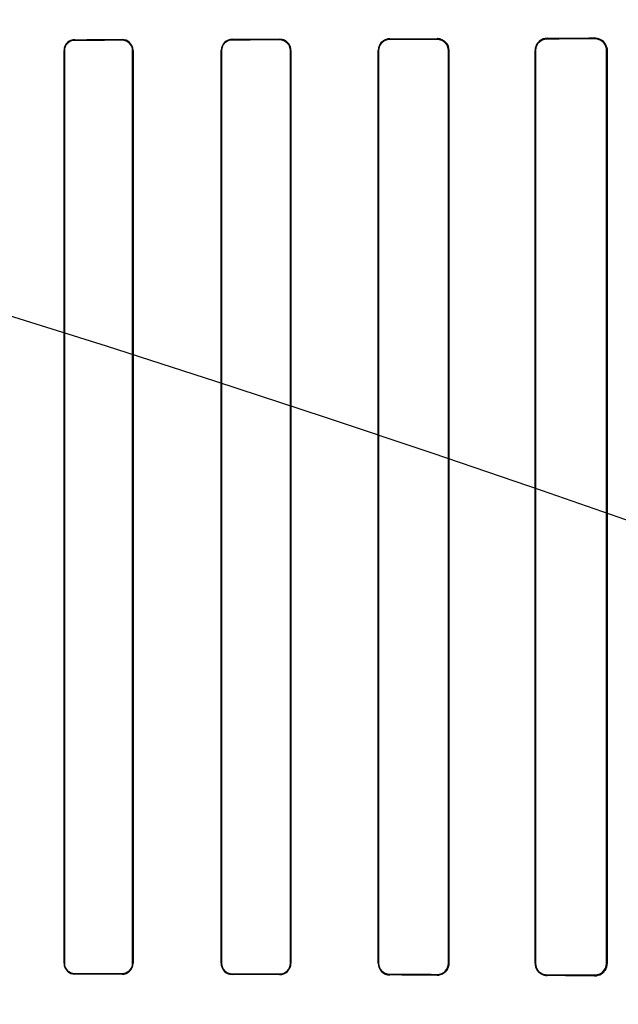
# Model space of a CAD drawing. Header units: millimetres. Extents: x 0 to 297, y 0 to 210.
# Tile 364 of 438: x 242.56 to 242.674, y 158.099 to 158.287. Entities that reach past the tile are written whole.
import ezdxf

# ---------------------------------------------------------------- set-up
doc = ezdxf.new("R2010")
doc.units = ezdxf.units.MM
doc.header["$LTSCALE"] = 16.335
doc.layers.get('0').update_dxf_attribs({"linetype": 'CONTINUOUS'})
for name, color, linetype in [('AXES_REF', 7, 'CONTINUOUS'), ('INTFCLR_1', 7, 'CONTINUOUS'), ('INTFCLR_72935', 7, 'CONTINUOUS')]:
    doc.layers.add(name, color=color, linetype=linetype)

msp = doc.modelspace()

# ---------------------------------------------------------------- linework, layer by layer
at = {"color": 7, "linetype": 'Continuous'}
for radius in [5.8174969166, 5.817, 5.7797484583]:
    msp.add_circle((241.4979109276, 154.8339782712), radius, dxfattribs=at)
msp.add_arc((241.4979109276, 154.8339782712), 5.76, 278.2771290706, 261.7228709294, dxfattribs=at)
at = {"layer": 'AXES_REF', "color": 9, "linetype": 'Continuous'}
msp.add_circle((241.4979109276, 154.8339782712), 3.5571461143, dxfattribs=at)
at = {"layer": 'AXES_REF', "color": 7, "linetype": 'Continuous'}
msp.add_arc((241.4979109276, 154.8339782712), 5.892, 113.0826660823, 66.91733391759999, dxfattribs=at)
at = {"layer": 'AXES_REF', "color": 9, "linetype": 'Continuous'}
msp.add_arc((241.4979109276, 154.8339782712), 5.3067073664, 94.4118118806, 85.5881881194, dxfattribs=at)
at = {"layer": 'INTFCLR_1', "color": 9, "linetype": 'Continuous'}
for p, q in [((242.6005786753, 158.283025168), (242.6005786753, 158.2831031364)), ((242.6095786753, 158.2831281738), (242.6095786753, 158.2830480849)), ((242.6305786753, 158.2831083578), (242.6305786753, 158.2831946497)), ((242.6395786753, 158.2832271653), (242.6395786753, 158.2831374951)), ((242.6605786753, 158.2832148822), (242.6605786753, 158.2833150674)), ((242.6695786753, 158.283359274), (242.6695786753, 158.2832528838)), ((242.5705786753, 158.2829595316), (242.5705786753, 158.2830320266)), ((242.5795786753, 158.2830515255), (242.5795786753, 158.2829776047)), ((242.5685206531, 158.2809697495), (242.5685927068, 158.2809697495)), ((242.5815907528, 158.2809697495), (242.5816651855, 158.2809697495)), ((242.5984509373, 158.2809697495), (242.5985282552, 158.2809697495)), ((242.6116625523, 158.2809697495), (242.61174341, 158.2809697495)), ((242.628361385, 158.2809697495), (242.6284466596, 158.2809697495)), ((242.6417537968, 158.2809697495), (242.6418447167, 158.2809697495)), ((242.6582441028, 158.2809697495), (242.6583424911, 158.2809697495)), ((242.671872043, 158.2809697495), (242.67198083, 158.2809697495)), ((242.5685927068, 158.1069697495), (242.5685206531, 158.1069697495)), ((242.5816651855, 158.1069697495), (242.5815907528, 158.1069697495)), ((242.5985282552, 158.1069697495), (242.5984509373, 158.1069697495)), ((242.61174341, 158.1069697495), (242.6116625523, 158.1069697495)), ((242.6284466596, 158.1069697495), (242.628361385, 158.1069697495)), ((242.6418447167, 158.1069697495), (242.6417537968, 158.1069697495)), ((242.6583424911, 158.1069697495), (242.6582441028, 158.1069697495)), ((242.67198083, 158.1069697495), (242.671872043, 158.1069697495)), ((242.5705786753, 158.1049074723), (242.5705786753, 158.1049799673)), ((242.5795786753, 158.1049618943), (242.5795786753, 158.1048879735)), ((242.6005786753, 158.1048363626), (242.6005786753, 158.104914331)), ((242.6095786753, 158.1048914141), (242.6095786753, 158.1048113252)), ((242.6305786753, 158.1047448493), (242.6305786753, 158.1048311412)), ((242.6395786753, 158.1048020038), (242.6395786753, 158.1047123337)), ((242.6605786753, 158.1046244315), (242.6605786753, 158.1047246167)), ((242.6695786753, 158.1046866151), (242.6695786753, 158.104580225))]:
    msp.add_line(p, q, dxfattribs=at)
at = {"layer": 'INTFCLR_1', "color": 6, "linetype": 'Continuous'}
for p, q in [((242.568520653, 158.2809697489), (242.568520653, 158.1069697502)), ((242.5685927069, 158.2809697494), (242.5685927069, 158.1069697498)), ((242.5815907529, 158.1069697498), (242.5815907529, 158.2809697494)), ((242.5816651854, 158.1069697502), (242.5816651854, 158.2809697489)), ((242.5984509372, 158.2809697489), (242.5984509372, 158.1069697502)), ((242.5985282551, 158.2809697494), (242.5985282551, 158.1069697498)), ((242.6116625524, 158.1069697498), (242.6116625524, 158.2809697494)), ((242.6117434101, 158.1069697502), (242.6117434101, 158.2809697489)), ((242.6283613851, 158.2809697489), (242.6283613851, 158.1069697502)), ((242.6284466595, 158.2809697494), (242.6284466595, 158.1069697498)), ((242.6417537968, 158.1069697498), (242.6417537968, 158.2809697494)), ((242.6418447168, 158.1069697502), (242.6418447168, 158.2809697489)), ((242.6582441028, 158.2809697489), (242.6582441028, 158.1069697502)), ((242.6583424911, 158.2809697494), (242.6583424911, 158.1069697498)), ((242.671872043, 158.1069697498), (242.671872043, 158.2809697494)), ((242.67198083, 158.1069697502), (242.67198083, 158.2809697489))]:
    msp.add_line(p, q, dxfattribs=at)
at = {"layer": 'INTFCLR_1', "color": 7, "linetype": 'Continuous'}
for points in [[(242.6703096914, 158.2831361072), (242.670234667, 158.2831596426), (242.6701579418, 158.2831808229), (242.6700795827, 158.2831995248), (242.6699997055, 158.2832156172), (242.6699183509, 158.283228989), (242.6698354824, 158.2832395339), (242.669751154, 158.283247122), (242.6696655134, 158.2832516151), (242.6695786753, 158.2832528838)], [(242.6695786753, 158.1046866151), (242.6696604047, 158.1046877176), (242.6697428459, 158.1046917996), (242.6698258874, 158.1046989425), (242.6699100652, 158.1047093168), (242.6699945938, 158.1047229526), (242.6700774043, 158.1047394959), (242.6701577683, 158.1047586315), (242.6702362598, 158.1047803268), (242.670312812, 158.1048044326)]]:
    msp.add_lwpolyline(points, dxfattribs=at)
at = {"layer": 'INTFCLR_1', "color": 6, "linetype": 'Continuous'}
for centre, major_axis, ratio, start_param, end_param in [((242.4100786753, 158.2839697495), (0.312931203, 0), 0.0034906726, -0.9162996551, -0.8795209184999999), ((242.4100786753, 158.2839697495), (0.312931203, 0), 0.0034906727, -0.7888979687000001, -0.7475038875), ((242.4100786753, 158.2839697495), (0.330931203, 0), 0.0034906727, -0.8415583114, -0.8044638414), ((242.4100786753, 158.2839697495), (0.312931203, 0), 0.0034906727, -0.642674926, -0.5930216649), ((242.4100786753, 158.2839697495), (0.330931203, 0), 0.0034906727, -0.7121557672, -0.6694696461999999), ((242.4100786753, 158.2839697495), (0.312931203, 0), 0.0034906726, -1.0322457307, -0.9983944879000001), ((242.4100786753, 158.2839697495), (0.330931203, 0), 0.0034906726, -1.0644388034, -1.0330623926), ((242.4100786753, 158.2839697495), (0.330931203, 0), 0.0034906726, -0.9573995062, -0.9237350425), ((242.4100786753, 158.1039697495), (0.330931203, 0), 0.0034906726, 1.0330623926, 1.0644388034), ((242.4100786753, 158.1039697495), (0.312931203, 0), 0.0034906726, 0.9983944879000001, 1.0322457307), ((242.4100786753, 158.1039697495), (0.330931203, 0), 0.0034906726, 0.9237350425, 0.9573995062), ((242.4100786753, 158.1039697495), (0.312931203, 0), 0.0034906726, 0.8795209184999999, 0.9162996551), ((242.4100786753, 158.1039697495), (0.330931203, 0), 0.0034906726, 0.8044638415, 0.8415583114), ((242.4100786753, 158.1039697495), (0.312931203, 0), 0.0034906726, 0.7475038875, 0.7888979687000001), ((242.4100786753, 158.1039697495), (0.330931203, 0), 0.0034906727, 0.6694696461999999, 0.7121557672), ((242.4100786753, 158.1039697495), (0.312931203, 0), 0.0034906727, 0.5930216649, 0.642674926)]:
    msp.add_ellipse(centre, major_axis=major_axis, ratio=ratio, start_param=start_param, end_param=end_param, dxfattribs=at)
for points, knots in [([(242.6005786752, 158.2831031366), (242.6000500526, 158.2831017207), (242.598921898, 158.2826622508), (242.5984509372, 158.2815278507), (242.5984509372, 158.2809697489)], [0, 0, 0, 0, 0.4864375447, 1, 1, 1, 1]), ([(242.6117434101, 158.2809697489), (242.6117434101, 158.2814154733), (242.6113979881, 158.2825437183), (242.6102327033, 158.2831300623), (242.6095786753, 158.2831281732)], [0, 0, 0, 0, 0.4052942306, 1, 1, 1, 1]), ([(242.6305786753, 158.2831946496), (242.6300034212, 158.2831926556), (242.6288234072, 158.2827060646), (242.6283613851, 158.2815274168), (242.6283613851, 158.2809697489)], [0, 0, 0, 0, 0.5077629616, 1, 1, 1, 1]), ([(242.6305786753, 158.2831083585), (242.6300689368, 158.2831067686), (242.6289420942, 158.2826888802), (242.6284466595, 158.2815488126), (242.6284466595, 158.2809697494)], [0, 0, 0, 0, 0.4681658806, 1, 1, 1, 1]), ([(242.6418447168, 158.2809697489), (242.6418447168, 158.2814618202), (242.641456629, 158.2826484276), (242.6402389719, 158.2832296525), (242.6395786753, 158.283227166)], [0, 0, 0, 0, 0.4270071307, 1, 1, 1, 1]), ([(242.6417537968, 158.2809697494), (242.6417537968, 158.2815165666), (242.6412981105, 158.2826702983), (242.6401402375, 158.2831393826), (242.6395786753, 158.2831374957)], [0, 0, 0, 0, 0.4933469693, 1, 1, 1, 1]), ([(242.6605786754, 158.2833150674), (242.6600713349, 158.283312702), (242.6588473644, 158.2829095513), (242.6582441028, 158.2816535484), (242.6582441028, 158.2809697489)], [0, 0, 0, 0, 0.4259311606, 1, 1, 1, 1]), ([(242.6605786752, 158.2832148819), (242.6601099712, 158.2832129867), (242.6589411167, 158.2828456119), (242.6583424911, 158.281640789), (242.6583424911, 158.2809697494)], [0, 0, 0, 0, 0.4112383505, 1, 1, 1, 1]), ([(242.67198083, 158.2809697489), (242.67198083, 158.2814446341), (242.671618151, 158.2826918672), (242.6703218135, 158.2833631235), (242.6695786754, 158.2833592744)], [0, 0, 0, 0, 0.3898786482, 1, 1, 1, 1]), ([(242.5705786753, 158.2830320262), (242.5700813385, 158.283030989), (242.5689925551, 158.2826223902), (242.568520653, 158.28152311), (242.568520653, 158.2809697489)], [0, 0, 0, 0, 0.473340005, 1, 1, 1, 1]), ([(242.5705786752, 158.2829595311), (242.5700477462, 158.2829585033), (242.5689885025, 158.2825045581), (242.5685927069, 158.2814526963), (242.5685927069, 158.2809697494)], [0, 0, 0, 0, 0.5236632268, 1, 1, 1, 1]), ([(242.5816651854, 158.2809697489), (242.5816651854, 158.2815247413), (242.5811921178, 158.2826367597), (242.5800871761, 158.2830526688), (242.5795786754, 158.2830515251)], [0, 0, 0, 0, 0.5218573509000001, 1, 1, 1, 1]), ([(242.5815907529, 158.2809697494), (242.5815907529, 158.2815090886), (242.5811296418, 158.2825821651), (242.5800648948, 158.2829786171), (242.5795786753, 158.2829776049)], [0, 0, 0, 0, 0.5258974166, 1, 1, 1, 1]), ([(242.6005786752, 158.2830251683), (242.6000745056, 158.2830239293), (242.5989882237, 158.2826066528), (242.5985282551, 158.281512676), (242.5985282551, 158.2809697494)], [0, 0, 0, 0, 0.4814938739, 1, 1, 1, 1]), ([(242.6116625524, 158.2809697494), (242.6116625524, 158.2815138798), (242.6112020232, 158.282622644), (242.6100966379, 158.283049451), (242.6095786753, 158.2830480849)], [0, 0, 0, 0, 0.5123180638, 1, 1, 1, 1]), ([(242.568520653, 158.1069697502), (242.568520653, 158.1064157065), (242.5689933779, 158.1053163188), (242.5700820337, 158.1049085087), (242.5705786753, 158.1049074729)], [0, 0, 0, 0, 0.5273159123, 1, 1, 1, 1]), ([(242.5685927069, 158.1069697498), (242.5685927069, 158.1064319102), (242.5690528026, 158.1053705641), (242.570102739, 158.1049808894), (242.5705786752, 158.104979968)], [0, 0, 0, 0, 0.5305305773, 1, 1, 1, 1]), ([(242.5795786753, 158.1049618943), (242.5800649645, 158.104960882), (242.5811297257, 158.1053574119), (242.5815907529, 158.1064304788), (242.5815907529, 158.1069697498)], [0, 0, 0, 0, 0.4741698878, 1, 1, 1, 1]), ([(242.5795786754, 158.104887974), (242.580086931, 158.1048868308), (242.5811918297, 158.1053024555), (242.5816651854, 158.1064145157), (242.5816651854, 158.1069697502)], [0, 0, 0, 0, 0.4779135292, 1, 1, 1, 1]), ([(242.5984509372, 158.1069697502), (242.5984509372, 158.1065222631), (242.5987987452, 158.1054092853), (242.5999422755, 158.1048380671), (242.6005786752, 158.1048363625)], [0, 0, 0, 0, 0.4128532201, 1, 1, 1, 1]), ([(242.5985282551, 158.1069697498), (242.5985282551, 158.106426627), (242.598988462, 158.1053326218), (242.600074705, 158.1049155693), (242.6005786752, 158.1049143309)], [0, 0, 0, 0, 0.5186950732, 1, 1, 1, 1]), ([(242.6095786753, 158.1048914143), (242.6100957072, 158.1048900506), (242.6112009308, 158.1053157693), (242.6116625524, 158.106424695), (242.6116625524, 158.1069697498)], [0, 0, 0, 0, 0.4868085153, 1, 1, 1, 1]), ([(242.6095786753, 158.1048113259), (242.6101223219, 158.1048097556), (242.6112715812, 158.105259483), (242.6117434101, 158.1064101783), (242.6117434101, 158.1069697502)], [0, 0, 0, 0, 0.4927834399, 1, 1, 1, 1]), ([(242.6283613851, 158.1069697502), (242.6283613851, 158.1064101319), (242.628825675, 158.1052311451), (242.6300053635, 158.1047468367), (242.6305786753, 158.1047448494)], [0, 0, 0, 0, 0.4939550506, 1, 1, 1, 1]), ([(242.6284466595, 158.1069697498), (242.6284466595, 158.1064222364), (242.6289047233, 158.1052874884), (242.6300370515, 158.10483283), (242.6305786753, 158.1048311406)], [0, 0, 0, 0, 0.502702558, 1, 1, 1, 1]), ([(242.6395786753, 158.1048020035), (242.6401410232, 158.1048001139), (242.641299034, 158.1052701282), (242.6417537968, 158.1064237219), (242.6417537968, 158.1069697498)], [0, 0, 0, 0, 0.507363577, 1, 1, 1, 1]), ([(242.6395786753, 158.1047123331), (242.6400407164, 158.1047105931), (242.6412220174, 158.1050627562), (242.6418447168, 158.1062812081), (242.6418447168, 158.1069697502)], [0, 0, 0, 0, 0.4015729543, 1, 1, 1, 1]), ([(242.6582441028, 158.1069697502), (242.6582441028, 158.1064831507), (242.6586197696, 158.1052616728), (242.65987527, 158.1046277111), (242.6605786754, 158.1046244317)], [0, 0, 0, 0, 0.4089028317, 1, 1, 1, 1]), ([(242.6583424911, 158.1069697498), (242.6583424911, 158.106486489), (242.6587205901, 158.1053130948), (242.6599213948, 158.1047272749), (242.6605786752, 158.1047246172)], [0, 0, 0, 0, 0.4237097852, 1, 1, 1, 1]), ([(242.6695786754, 158.1045802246), (242.6700412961, 158.1045778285), (242.6712875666, 158.1049213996), (242.67198083, 158.1062152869), (242.67198083, 158.1069697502)], [0, 0, 0, 0, 0.380109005, 1, 1, 1, 1])]:
    msp.add_open_spline(points, degree=3, knots=knots, dxfattribs=at)
at = {"layer": 'INTFCLR_1', "color": 7, "linetype": 'Continuous'}
for points, knots in [([(242.671872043, 158.2809697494), (242.6718722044, 158.2814774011), (242.67146894, 158.2826857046), (242.6702374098, 158.2832418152), (242.6695786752, 158.2832528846)], [0, 0, 0, 0, 0.4351999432, 1, 1, 1, 1]), ([(242.6695786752, 158.1046866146), (242.6701283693, 158.1046942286), (242.6713401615, 158.1051231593), (242.6718750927, 158.1063517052), (242.671872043, 158.1069697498)], [0, 0, 0, 0, 0.4707546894, 1, 1, 1, 1])]:
    msp.add_open_spline(points, degree=3, knots=knots, dxfattribs=at)
for points in [[(242.671872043, 158.2809697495), (242.6718720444, 158.2814965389), (242.6718249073, 158.2822861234), (242.6713250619, 158.2824524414)], [(242.670312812, 158.1048044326), (242.6708048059, 158.104968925), (242.6715322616, 158.1052526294), (242.6715322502, 158.105771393)]]:
    msp.add_open_spline(points, degree=3, dxfattribs=at)
at = {"layer": 'INTFCLR_72935', "color": 9, "linetype": 'Continuous'}
for p, q in [((242.6005786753, 158.2831031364), (242.6005786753, 158.283025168)), ((242.6095786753, 158.2830480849), (242.6095786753, 158.2831281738)), ((242.6305786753, 158.2831946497), (242.6305786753, 158.2831083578)), ((242.6395786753, 158.2831374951), (242.6395786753, 158.2832271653)), ((242.6605786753, 158.2833150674), (242.6605786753, 158.2832148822)), ((242.6695786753, 158.2832528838), (242.6695786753, 158.283359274)), ((242.5705786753, 158.2830320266), (242.5705786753, 158.2829595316)), ((242.5795786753, 158.2829776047), (242.5795786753, 158.2830515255)), ((242.5685927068, 158.2809697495), (242.5685206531, 158.2809697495)), ((242.5816651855, 158.2809697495), (242.5815907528, 158.2809697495)), ((242.5985282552, 158.2809697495), (242.5984509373, 158.2809697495)), ((242.61174341, 158.2809697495), (242.6116625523, 158.2809697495)), ((242.6284466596, 158.2809697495), (242.628361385, 158.2809697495)), ((242.6418447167, 158.2809697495), (242.6417537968, 158.2809697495)), ((242.6583424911, 158.2809697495), (242.6582441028, 158.2809697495)), ((242.67198083, 158.2809697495), (242.671872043, 158.2809697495)), ((242.5685206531, 158.1069697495), (242.5685927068, 158.1069697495)), ((242.5815907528, 158.1069697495), (242.5816651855, 158.1069697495)), ((242.5984509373, 158.1069697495), (242.5985282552, 158.1069697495)), ((242.6116625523, 158.1069697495), (242.61174341, 158.1069697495)), ((242.628361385, 158.1069697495), (242.6284466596, 158.1069697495)), ((242.6417537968, 158.1069697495), (242.6418447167, 158.1069697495)), ((242.6582441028, 158.1069697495), (242.6583424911, 158.1069697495)), ((242.671872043, 158.1069697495), (242.67198083, 158.1069697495)), ((242.5705786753, 158.1049799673), (242.5705786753, 158.1049074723)), ((242.5795786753, 158.1048879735), (242.5795786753, 158.1049618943)), ((242.6005786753, 158.104914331), (242.6005786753, 158.1048363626)), ((242.6095786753, 158.1048113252), (242.6095786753, 158.1048914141)), ((242.6305786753, 158.1048311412), (242.6305786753, 158.1047448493)), ((242.6395786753, 158.1047123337), (242.6395786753, 158.1048020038)), ((242.6605786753, 158.1047246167), (242.6605786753, 158.1046244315)), ((242.6695786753, 158.104580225), (242.6695786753, 158.1046866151))]:
    msp.add_line(p, q, dxfattribs=at)
at = {"layer": 'INTFCLR_72935', "color": 6, "linetype": 'Continuous'}
for p, q in [((242.5685206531, 158.1069697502), (242.5685206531, 158.2809697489)), ((242.5685927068, 158.1069697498), (242.5685927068, 158.2809697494)), ((242.5815907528, 158.2809697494), (242.5815907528, 158.1069697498)), ((242.5816651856, 158.2809697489), (242.5816651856, 158.1069697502)), ((242.5984509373, 158.1069697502), (242.5984509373, 158.2809697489)), ((242.5985282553, 158.1069697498), (242.5985282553, 158.2809697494)), ((242.6116625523, 158.2809697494), (242.6116625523, 158.1069697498)), ((242.61174341, 158.2809697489), (242.61174341, 158.1069697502)), ((242.628361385, 158.1069697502), (242.628361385, 158.2809697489)), ((242.6284466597, 158.1069697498), (242.6284466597, 158.2809697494)), ((242.6417537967, 158.2809697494), (242.6417537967, 158.1069697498)), ((242.6418447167, 158.2809697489), (242.6418447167, 158.1069697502)), ((242.6582441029, 158.1069697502), (242.6582441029, 158.2809697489)), ((242.6583424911, 158.1069697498), (242.6583424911, 158.2809697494)), ((242.6718720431, 158.2809697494), (242.6718720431, 158.1069697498)), ((242.67198083, 158.2809697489), (242.67198083, 158.1069697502))]:
    msp.add_line(p, q, dxfattribs=at)
at = {"layer": 'INTFCLR_72935', "color": 7, "linetype": 'Continuous'}
for points in [[(242.6403259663, 158.2831028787), (242.6402490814, 158.2831279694), (242.640170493, 158.28315052), (242.6400902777, 158.283170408), (242.6400085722, 158.2831875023), (242.6399254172, 158.2832016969), (242.6398407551, 158.2832128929), (242.6397546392, 158.2832209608), (242.6396672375, 158.2832257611), (242.6395786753, 158.2832271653)], [(242.6695786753, 158.2832528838), (242.6696604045, 158.2832517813), (242.6697428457, 158.2832476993), (242.6698258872, 158.2832405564), (242.6699100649, 158.2832301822), (242.6699945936, 158.2832165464), (242.6700774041, 158.2832000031), (242.6701577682, 158.2831808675), (242.6702362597, 158.2831591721), (242.670312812, 158.2831350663)], [(242.6703096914, 158.1048033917), (242.670234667, 158.1047798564), (242.6701579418, 158.104758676), (242.6700795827, 158.1047399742), (242.6699997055, 158.1047238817), (242.6699183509, 158.1047105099), (242.6698354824, 158.104699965), (242.6697511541, 158.104692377), (242.6696655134, 158.1046878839), (242.6695786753, 158.1046866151)]]:
    msp.add_lwpolyline(points, dxfattribs=at)
at = {"layer": 'INTFCLR_72935', "color": 6, "linetype": 'Continuous'}
for centre, major_axis, ratio, start_param, end_param in [((242.4100786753, 158.2839697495), (0.312931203, 0), 0.0034906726, -0.9162996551, -0.8795209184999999), ((242.4100786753, 158.2839697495), (0.312931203, 0), 0.0034906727, -0.7888979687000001, -0.7475038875), ((242.4100786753, 158.2839697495), (0.330931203, 0), 0.0034906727, -0.8415583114, -0.8044638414), ((242.4100786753, 158.2839697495), (0.312931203, 0), 0.0034906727, -0.642674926, -0.5930216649), ((242.4100786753, 158.2839697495), (0.330931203, 0), 0.0034906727, -0.7121557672, -0.6694696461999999), ((242.4100786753, 158.2839697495), (0.312931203, 0), 0.0034906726, -1.0322457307, -0.9983944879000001), ((242.4100786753, 158.2839697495), (0.330931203, 0), 0.0034906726, -1.0644388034, -1.0330623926), ((242.4100786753, 158.2839697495), (0.330931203, 0), 0.0034906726, -0.9573995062, -0.9237350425), ((242.4100786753, 158.1039697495), (0.330931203, 0), 0.0034906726, 1.0330623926, 1.0644388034), ((242.4100786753, 158.1039697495), (0.312931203, 0), 0.0034906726, 0.9983944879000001, 1.0322457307), ((242.4100786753, 158.1039697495), (0.330931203, 0), 0.0034906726, 0.9237350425, 0.9573995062), ((242.4100786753, 158.1039697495), (0.312931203, 0), 0.0034906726, 0.8795209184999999, 0.9162996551), ((242.4100786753, 158.1039697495), (0.330931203, 0), 0.0034906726, 0.8044638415, 0.8415583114), ((242.4100786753, 158.1039697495), (0.312931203, 0), 0.0034906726, 0.7475038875, 0.7888979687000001), ((242.4100786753, 158.1039697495), (0.330931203, 0), 0.0034906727, 0.6694696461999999, 0.7121557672), ((242.4100786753, 158.1039697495), (0.312931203, 0), 0.0034906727, 0.5930216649, 0.642674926)]:
    msp.add_ellipse(centre, major_axis=major_axis, ratio=ratio, start_param=start_param, end_param=end_param, dxfattribs=at)
for points, knots in [([(242.6005786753, 158.2831031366), (242.6000422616, 158.2831016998), (242.5989126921, 158.2826532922), (242.5984509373, 158.2815201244), (242.5984509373, 158.2809697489)], [0, 0, 0, 0, 0.4935775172, 1, 1, 1, 1]), ([(242.61174341, 158.2809697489), (242.61174341, 158.2815333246), (242.6112669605, 158.2826848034), (242.6101183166, 158.2831297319), (242.6095786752, 158.2831281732)], [0, 0, 0, 0, 0.5108464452, 1, 1, 1, 1]), ([(242.6305786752, 158.2831946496), (242.6301262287, 158.2831930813), (242.6289698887, 158.2828420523), (242.628361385, 158.2816463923), (242.628361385, 158.2809697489)], [0, 0, 0, 0, 0.400719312, 1, 1, 1, 1]), ([(242.6284466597, 158.2809697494), (242.6284466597, 158.2815201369), (242.6289078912, 158.2826555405), (242.6300398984, 158.2831066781), (242.6305786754, 158.2831083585)], [0, 0, 0, 0, 0.5053287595, 1, 1, 1, 1]), ([(242.6395786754, 158.2831374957), (242.6401450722, 158.2831393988), (242.6413034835, 158.2826642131), (242.6417537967, 158.2815116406), (242.6417537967, 158.2809697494)], [0, 0, 0, 0, 0.5110570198, 1, 1, 1, 1]), ([(242.6605786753, 158.2833150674), (242.6600152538, 158.2833124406), (242.6587805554, 158.2828475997), (242.6582441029, 158.281599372), (242.6582441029, 158.2809697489)], [0, 0, 0, 0, 0.4722579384, 1, 1, 1, 1]), ([(242.6583424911, 158.2809697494), (242.6583424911, 158.2814530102), (242.6587205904, 158.2826264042), (242.6599213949, 158.2832122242), (242.6605786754, 158.2832148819)], [0, 0, 0, 0, 0.4237097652, 1, 1, 1, 1]), ([(242.6695786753, 158.2833592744), (242.670041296, 158.2833616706), (242.6712875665, 158.2830180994), (242.67198083, 158.2817242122), (242.67198083, 158.2809697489)], [0, 0, 0, 0, 0.3801090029, 1, 1, 1, 1]), ([(242.5705786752, 158.2830320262), (242.5700745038, 158.2830309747), (242.5689844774, 158.2826145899), (242.5685206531, 158.2815163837), (242.5685206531, 158.2809697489)], [0, 0, 0, 0, 0.4797954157, 1, 1, 1, 1]), ([(242.5685927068, 158.2809697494), (242.5685927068, 158.281512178), (242.5690583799, 158.2825742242), (242.5701074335, 158.2829586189), (242.5705786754, 158.2829595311)], [0, 0, 0, 0, 0.5351128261, 1, 1, 1, 1]), ([(242.5816651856, 158.2809697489), (242.5816651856, 158.2815316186), (242.5811838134, 158.282644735), (242.5800801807, 158.2830526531), (242.5795786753, 158.2830515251)], [0, 0, 0, 0, 0.5283827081, 1, 1, 1, 1]), ([(242.5795786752, 158.2829776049), (242.5800649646, 158.2829786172), (242.5811297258, 158.282582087), (242.5815907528, 158.2815090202), (242.5815907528, 158.2809697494)], [0, 0, 0, 0, 0.4741700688, 1, 1, 1, 1]), ([(242.5985282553, 158.2809697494), (242.5985282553, 158.2815169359), (242.598993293, 158.2826116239), (242.6000788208, 158.2830239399), (242.6005786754, 158.2830251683)], [0, 0, 0, 0, 0.522601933, 1, 1, 1, 1]), ([(242.6095786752, 158.2830480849), (242.6101037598, 158.2830494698), (242.6112104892, 158.2826144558), (242.6116625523, 158.2815068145), (242.6116625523, 158.2809697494)], [0, 0, 0, 0, 0.4943611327, 1, 1, 1, 1]), ([(242.5685206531, 158.1069697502), (242.5685206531, 158.1064113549), (242.5689986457, 158.1053112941), (242.5700864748, 158.1049084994), (242.5705786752, 158.1049074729)], [0, 0, 0, 0, 0.5315029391, 1, 1, 1, 1]), ([(242.5705786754, 158.104979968), (242.5700420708, 158.1049810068), (242.5689818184, 158.105441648), (242.5685927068, 158.1064925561), (242.5685927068, 158.1069697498)], [0, 0, 0, 0, 0.5293016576, 1, 1, 1, 1]), ([(242.5815907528, 158.1069697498), (242.5815907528, 158.1064235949), (242.581121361, 158.1053494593), (242.5800579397, 158.1049608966), (242.5795786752, 158.1049618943)], [0, 0, 0, 0, 0.5326156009, 1, 1, 1, 1]), ([(242.5795786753, 158.104887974), (242.580095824, 158.1048868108), (242.5812023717, 158.1053126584), (242.5816651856, 158.1064232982), (242.5816651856, 158.1069697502)], [0, 0, 0, 0, 0.4862251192, 1, 1, 1, 1]), ([(242.5984509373, 158.1069697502), (242.5984509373, 158.1064079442), (242.5989262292, 158.1052728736), (242.6000537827, 158.1048377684), (242.6005786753, 158.1048363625)], [0, 0, 0, 0, 0.5169832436, 1, 1, 1, 1]), ([(242.6005786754, 158.1049143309), (242.6000668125, 158.1049155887), (242.5989791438, 158.105341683), (242.5985282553, 158.1064344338), (242.5985282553, 158.1069697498)], [0, 0, 0, 0, 0.4888025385, 1, 1, 1, 1]), ([(242.6116625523, 158.1069697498), (242.6116625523, 158.1064199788), (242.6111953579, 158.1053102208), (242.6100909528, 158.1048900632), (242.6095786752, 158.1048914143)], [0, 0, 0, 0, 0.5176505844, 1, 1, 1, 1]), ([(242.6095786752, 158.1048113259), (242.6101295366, 158.1048097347), (242.6112801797, 158.1052677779), (242.61174341, 158.1064173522), (242.61174341, 158.1069697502)], [0, 0, 0, 0, 0.4993046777, 1, 1, 1, 1]), ([(242.628361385, 158.1069697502), (242.628361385, 158.1064081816), (242.6288282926, 158.1052291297), (242.630007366, 158.1047468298), (242.6305786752, 158.1047448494)], [0, 0, 0, 0, 0.4956994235, 1, 1, 1, 1]), ([(242.6305786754, 158.1048311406), (242.6300295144, 158.1048328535), (242.6288957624, 158.1052961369), (242.6284466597, 158.1064297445), (242.6284466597, 158.1069697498)], [0, 0, 0, 0, 0.5042043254, 1, 1, 1, 1]), ([(242.6418447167, 158.1069697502), (242.6418447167, 158.1064776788), (242.6414566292, 158.1052910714), (242.640238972, 158.1047098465), (242.6395786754, 158.1047123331)], [0, 0, 0, 0, 0.4270071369, 1, 1, 1, 1]), ([(242.6417537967, 158.1069697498), (242.6417537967, 158.106418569), (242.6412926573, 158.1052643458), (242.6401358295, 158.1048001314), (242.6395786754, 158.1048020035)], [0, 0, 0, 0, 0.4973038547, 1, 1, 1, 1]), ([(242.6582441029, 158.1069697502), (242.6582441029, 158.106459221), (242.6586452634, 158.1052328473), (242.6598979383, 158.1046276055), (242.6605786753, 158.1046244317)], [0, 0, 0, 0, 0.4285574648, 1, 1, 1, 1]), ([(242.6605786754, 158.1047246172), (242.6601100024, 158.1047265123), (242.6589411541, 158.1050938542), (242.6583424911, 158.1062986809), (242.6583424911, 158.1069697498)], [0, 0, 0, 0, 0.4112117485, 1, 1, 1, 1]), ([(242.67198083, 158.1069697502), (242.67198083, 158.106494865), (242.6716181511, 158.1052476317), (242.6703218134, 158.1045763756), (242.6695786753, 158.1045802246)], [0, 0, 0, 0, 0.389878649, 1, 1, 1, 1])]:
    msp.add_open_spline(points, degree=3, knots=knots, dxfattribs=at)
at = {"layer": 'INTFCLR_72935', "color": 7, "linetype": 'Continuous'}
for points, knots in [([(242.6395786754, 158.283227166), (242.6400407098, 158.2832241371), (242.6412204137, 158.2828803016), (242.641849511, 158.2816582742), (242.6418447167, 158.2809697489)], [0, 0, 0, 0, 0.4015729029, 1, 1, 1, 1]), ([(242.6695786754, 158.2832528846), (242.6701283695, 158.2832452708), (242.6713401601, 158.2828163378), (242.6718750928, 158.2815877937), (242.6718720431, 158.2809697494)], [0, 0, 0, 0, 0.4707548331, 1, 1, 1, 1]), ([(242.6718720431, 158.1069697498), (242.6718722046, 158.1064620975), (242.6714689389, 158.1052537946), (242.6702374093, 158.1046976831), (242.6695786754, 158.1046866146)], [0, 0, 0, 0, 0.4352004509, 1, 1, 1, 1])]:
    msp.add_open_spline(points, degree=3, knots=knots, dxfattribs=at)
for points in [[(242.670312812, 158.2831350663), (242.6708048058, 158.282970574), (242.6715322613, 158.2826868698), (242.67153225, 158.2821681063)], [(242.6418447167, 158.2809697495), (242.641844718, 158.2814858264), (242.6418014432, 158.2822552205), (242.6413137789, 158.282424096)], [(242.671872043, 158.1069697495), (242.6718720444, 158.1064429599), (242.6718249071, 158.1056533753), (242.6713250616, 158.1054870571)]]:
    msp.add_open_spline(points, degree=3, dxfattribs=at)

doc.saveas('drawing.dxf')
